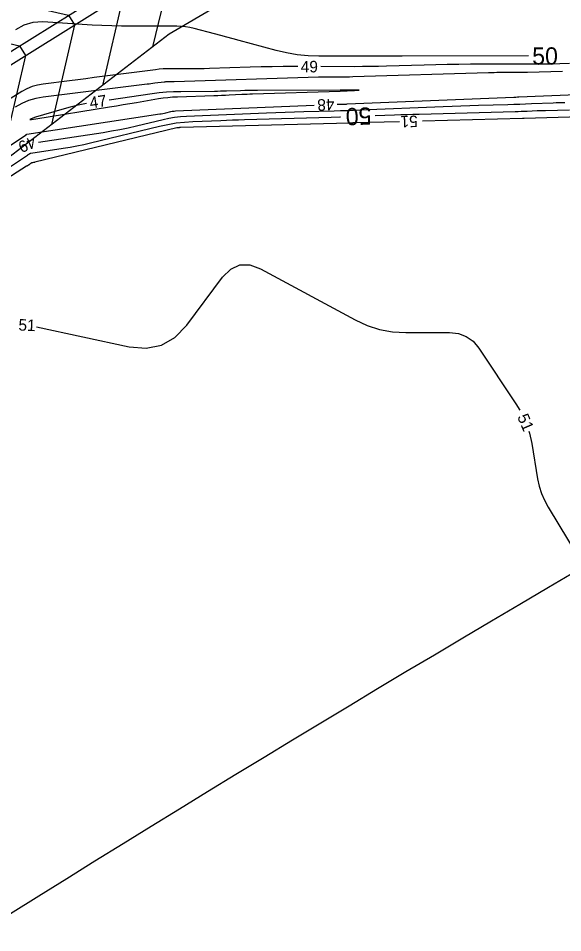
# Model space of a CAD drawing. Extents: x 2384780 to 2405861, y 547869 to 573706.
# Drawn here: x 2392801.8 to 2392896.4, y 553671.3 to 553830.1 of the extents above; entities that cross this region are included whole.
import ezdxf

# ---------------------------------------------------------------- set-up
doc = ezdxf.new("R2010")
doc.units = 0
for name, color, linetype in [('Old_Level_5', 7, 'Continuous'), ('Old_Level_60', 7, 'Continuous'), ('Old_Level_61', 7, 'Continuous'), ('Old_Level_63', 7, 'Continuous'), ('Sheet Plan CELL', 7, 'Continuous')]:
    doc.layers.add(name, color=color, linetype=linetype)

msp = doc.modelspace()

# ---------------------------------------------------------------- linework, layer by layer
at = {"layer": 'Old_Level_5'}
msp.add_arc((2394828.31077, 550434.91596), 3822, 118.42377222, 123.93929722, dxfattribs=at)
at = {"layer": 'Old_Level_60'}
for points in [[(2392850.3835, 553821.7125), (2392849.7525, 553821.7135), (2392847.84325, 553821.708), (2392845.9345, 553821.687), (2392844.02575, 553821.65025), (2392842.11725, 553821.59775), (2392835.08, 553821.375), (2392834.14575, 553821.3495), (2392833.2115, 553821.33225), (2392832.277, 553821.323), (2392831.3425, 553821.32225), (2392828.2895, 553821.33275), (2392827.636, 553821.3245), (2392826.98375, 553821.2945), (2392826.33275, 553821.243), (2392825.68325, 553821.17025), (2392816.403, 553819.975), (2392814.99275, 553819.79425), (2392813.5825, 553819.615), (2392812.172, 553819.43725), (2392810.76125, 553819.261), (2392806.15275, 553818.688), (2392805.18275, 553818.515), (2392804.24825, 553818.242), (2392803.34875, 553817.86875), (2392802.48475, 553817.3955), (2392790.23975, 553809.82325)], [(2392896.32875, 553820.88525), (2392890.26275, 553820.7045), (2392889.5935, 553820.687), (2392888.924, 553820.6745), (2392888.2545, 553820.66675), (2392887.585, 553820.664), (2392885.3975, 553820.663), (2392884.92875, 553820.661), (2392884.46025, 553820.6555), (2392883.9915, 553820.6465), (2392883.523, 553820.634), (2392859.948, 553819.91125), (2392859.3555, 553819.8955), (2392858.763, 553819.8845), (2392858.17025, 553819.87825), (2392857.5775, 553819.8765), (2392855.64125, 553819.87925), (2392855.22625, 553819.878), (2392854.8115, 553819.8735), (2392854.3965, 553819.8655), (2392853.98175, 553819.854), (2392828.92, 553819.0605), (2392828.74475, 553819.05575), (2392828.56925, 553819.0525), (2392828.394, 553819.051), (2392828.2185, 553819.05075), (2392827.64575, 553819.05275), (2392827.523, 553819.05125), (2392827.40075, 553819.0455), (2392827.2785, 553819.03575), (2392827.15675, 553819.02225), (2392825.56725, 553818.8175), (2392825.2265, 553818.77375), (2392824.886, 553818.7305), (2392824.54525, 553818.6875), (2392824.2045, 553818.645), (2392806.18825, 553816.4045), (2392804.89025, 553816.17325), (2392803.6395, 553815.808), (2392802.436, 553815.3085), (2392801.27975, 553814.675)], [(2392897.54725, 553822.2525), (2392894.23975, 553822.15375), (2392893.531, 553822.13525), (2392892.82225, 553822.122), (2392892.11325, 553822.114), (2392891.40425, 553822.111), (2392880.35175, 553822.10625), (2392878.349, 553822.098), (2392876.34675, 553822.07425), (2392874.3445, 553822.03575), (2392872.3425, 553821.982), (2392865.803, 553821.7815), (2392864.40175, 553821.744), (2392863.00025, 553821.718), (2392861.5985, 553821.703), (2392860.1965, 553821.69925), (2392854.3835, 553821.70725)], [(2392804.877, 553812.643), (2392817.707, 553814.73125), (2392818.8745, 553814.92225), (2392820.0415, 553815.11475), (2392821.2085, 553815.30925), (2392822.375, 553815.5055), (2392826.185, 553816.149), (2392827.00275, 553816.27325), (2392827.8235, 553816.37), (2392828.64675, 553816.43925), (2392829.473, 553816.481), (2392835.80475, 553816.69525), (2392836.4715, 553816.719), (2392837.13825, 553816.7445), (2392837.805, 553816.77225), (2392838.47175, 553816.802), (2392840.649, 553816.9025), (2392841.11575, 553816.923), (2392841.5825, 553816.942), (2392842.04925, 553816.95925), (2392842.516, 553816.97475), (2392857.7695, 553817.45475), (2392860.22075, 553817.543), (2392861.03725, 553817.6025), (2392860.219, 553817.63275), (2392857.76625, 553817.63425), (2392843.40725, 553817.57725), (2392842.66225, 553817.57175), (2392841.91725, 553817.56125), (2392841.1725, 553817.54575), (2392840.428, 553817.52525), (2392837.9955, 553817.44975), (2392837.47425, 553817.43525), (2392836.95275, 553817.42325), (2392836.4315, 553817.41425), (2392835.91, 553817.40825), (2392830.07125, 553817.3565), (2392828.8215, 553817.3245), (2392827.575, 553817.251), (2392826.33175, 553817.13575), (2392825.09175, 553816.979), (2392817.621, 553815.9075)], [(2392857.2375, 553815.16475), (2392857.33525, 553815.16825), (2392857.53875, 553815.17475), (2392857.74225, 553815.18075), (2392858.40725, 553815.19825), (2392858.54975, 553815.2025), (2392858.69225, 553815.207), (2392858.8345, 553815.212), (2392858.977, 553815.21775), (2392887.925, 553816.41425), (2392888.0085, 553816.4175), (2392888.09175, 553816.4205), (2392888.17525, 553816.42325), (2392888.25875, 553816.4255), (2392888.53125, 553816.433), (2392888.58975, 553816.4345), (2392888.64825, 553816.4365), (2392888.7065, 553816.4385), (2392888.765, 553816.44075), (2392898.76075, 553816.85825)], [(2392782.3995, 553796.036), (2392803.18575, 553809.8895), (2392803.1975, 553809.8975), (2392803.2095, 553809.90525), (2392803.22125, 553809.913), (2392803.23325, 553809.9205), (2392803.27225, 553809.94575), (2392803.281, 553809.9505), (2392803.28975, 553809.9545), (2392803.29925, 553809.9575), (2392803.30875, 553809.9595), (2392826.41075, 553813.485), (2392826.68175, 553813.5295), (2392826.95175, 553813.5795), (2392827.2205, 553813.6355), (2392827.48825, 553813.69725), (2392828.3605, 553813.90825), (2392828.54825, 553813.94875), (2392828.737, 553813.98), (2392828.92725, 553814.002), (2392829.11875, 553814.0145), (2392853.241, 553815.00225)], [(2392813.666, 553815.311), (2392812.25725, 553815.0275), (2392810.83125, 553814.6845), (2392809.417, 553814.288), (2392804.81675, 553812.905), (2392804.081, 553812.66625), (2392803.846, 553812.54325), (2392804.11125, 553812.53525), (2392804.877, 553812.643)], [(2392805.341, 553808.57525), (2392816.6035, 553810.294), (2392818.048, 553810.53025), (2392819.48625, 553810.7975), (2392820.91875, 553811.0955), (2392822.34475, 553811.4245), (2392826.994, 553812.549), (2392827.9935, 553812.76525), (2392829.00025, 553812.9315), (2392830.014, 553813.04825), (2392831.0345, 553813.115), (2392844.968, 553813.6855), (2392846.58125, 553813.74875), (2392848.19475, 553813.806), (2392849.8085, 553813.85775), (2392851.4225, 553813.9035), (2392856.69475, 553814.044), (2392857.8245, 553814.07625), (2392858.954, 553814.1125), (2392860.0835, 553814.153), (2392861.21275, 553814.1975), (2392875.646, 553814.79425), (2392877.17725, 553814.8545), (2392878.70875, 553814.9095), (2392880.24025, 553814.95875), (2392881.772, 553815.00225), (2392886.87475, 553815.13825), (2392887.89775, 553815.1675), (2392888.92075, 553815.2005), (2392889.9435, 553815.2375), (2392890.966, 553815.27825), (2392894.72, 553815.435), (2392895.22875, 553815.45525), (2392895.73775, 553815.4735), (2392896.247, 553815.49), (2392896.756, 553815.5045)], [(2392899.524, 553812.97725), (2392889.68675, 553812.715), (2392889.6615, 553812.7145), (2392889.636, 553812.7135), (2392889.6105, 553812.71275), (2392889.585, 553812.71175), (2392889.502, 553812.70825), (2392889.48425, 553812.7075), (2392889.4665, 553812.70675), (2392889.44875, 553812.70625), (2392889.431, 553812.70575), (2392872.0705, 553812.243)], [(2392868.072, 553812.1365), (2392860.08025, 553811.9235), (2392860.01075, 553811.9215), (2392859.94125, 553811.91925), (2392859.87175, 553811.91675), (2392859.8025, 553811.914), (2392859.5755, 553811.90475), (2392859.527, 553811.90275), (2392859.47825, 553811.901), (2392859.42975, 553811.8995), (2392859.381, 553811.898), (2392830.03975, 553811.1165), (2392829.97625, 553811.11475), (2392829.91275, 553811.11275), (2392829.8495, 553811.1105), (2392829.786, 553811.108), (2392829.579, 553811.0995), (2392829.53475, 553811.0965), (2392829.49075, 553811.0915), (2392829.44725, 553811.08425), (2392829.40375, 553811.075), (2392804.69075, 553805.0965), (2392804.639, 553805.0845), (2392804.587, 553805.07375), (2392804.535, 553805.064), (2392804.4825, 553805.0555), (2392804.31125, 553805.02925), (2392804.27525, 553805.02175), (2392804.2405, 553805.01075), (2392804.20725, 553804.99625), (2392804.17525, 553804.978), (2392803.82125, 553804.75125), (2392803.76725, 553804.7165), (2392803.7135, 553804.6815), (2392803.66, 553804.64625), (2392803.6065, 553804.611), (2392803.43225, 553804.49475), (2392803.395, 553804.47), (2392803.3575, 553804.44525), (2392803.31975, 553804.42075), (2392803.282, 553804.3965), (2392778.693, 553788.604)], [(2392804.99025, 553776.54775), (2392821.07875, 553773.06575), (2392824.03625, 553772.79525), (2392826.69325, 553773.32925), (2392829.05, 553774.668), (2392831.106, 553776.811), (2392837.33175, 553785.12575), (2392838.74425, 553786.553), (2392840.31325, 553787.2715), (2392842.03875, 553787.281), (2392843.921, 553786.5815), (2392860.352, 553777.749), (2392862.44, 553776.78325), (2392864.5975, 553776.09325), (2392866.8245, 553775.67925), (2392869.121, 553775.5415), (2392876.73625, 553775.5415), (2392878.2775, 553775.37175), (2392879.63725, 553774.863), (2392880.81575, 553774.015), (2392881.813, 553772.8275), (2392888.27375, 553763.157), (2392888.933, 553762.0505)], [(2392890.5065, 553758.38475), (2392890.60525, 553758.09125), (2392891.01225, 553756.25575), (2392892.04025, 553750.14025), (2392892.319, 553748.85125), (2392892.7145, 553747.606), (2392893.227, 553746.40375), (2392893.85625, 553745.245), (2392907.82625, 553722.14775)]]:
    msp.add_lwpolyline(points, dxfattribs=at)
at = {"layer": 'Old_Level_61'}
for points in [[(2392890.4575, 553823.556), (2392868.53075, 553823.54675), (2392868.3815, 553823.546), (2392868.23225, 553823.54425), (2392868.08325, 553823.5415), (2392867.934, 553823.5375), (2392867.44675, 553823.5225), (2392867.34225, 553823.51975), (2392867.238, 553823.51775), (2392867.1335, 553823.51675), (2392867.029, 553823.5165), (2392854.0515, 553823.534), (2392852.166, 553823.59725), (2392850.29675, 553823.782), (2392848.4435, 553824.0885), (2392846.60625, 553824.5165), (2392840.218, 553826.2235), (2392839.144, 553826.5105), (2392838.06975, 553826.7975), (2392836.99575, 553827.0845), (2392835.9215, 553827.3715), (2392832.41275, 553828.30925), (2392831.65775, 553828.485), (2392830.896, 553828.6105), (2392830.1275, 553828.686), (2392829.3525, 553828.711), (2392821.4495, 553828.711), (2392819.75625, 553828.7245), (2392818.064, 553828.7645), (2392816.37275, 553828.83125), (2392814.682, 553828.925), (2392806.11675, 553829.467), (2392804.367, 553829.38925), (2392802.78875, 553828.9235), (2392801.382, 553828.07)], [(2392798.33225, 553802.94875), (2392803.43375, 553806.34875), (2392803.4895, 553806.38575), (2392803.5455, 553806.4225), (2392803.60175, 553806.45925), (2392803.65825, 553806.4955), (2392803.8425, 553806.6135), (2392803.883, 553806.6365), (2392803.925, 553806.655), (2392803.96875, 553806.669), (2392804.01425, 553806.67825), (2392809.6345, 553807.536), (2392810.83625, 553807.73275), (2392812.033, 553807.955), (2392813.2245, 553808.203), (2392814.41125, 553808.4765), (2392826.37375, 553811.3705), (2392827.811, 553811.68125), (2392829.25825, 553811.92025), (2392830.7155, 553812.088), (2392832.18275, 553812.184), (2392836.9925, 553812.381), (2392838.023, 553812.42125), (2392839.054, 553812.458), (2392840.08475, 553812.491), (2392841.11575, 553812.52025), (2392856.18225, 553812.9215), (2392857.69925, 553812.96475), (2392857.813, 553812.9685)], [(2392863.80875, 553813.19225), (2392867.202, 553813.3325), (2392868.2635, 553813.3745), (2392869.325, 553813.4125), (2392870.38675, 553813.4465), (2392871.44875, 553813.47675), (2392888.14525, 553813.92175), (2392888.6695, 553813.93675), (2392889.1935, 553813.95375), (2392889.71775, 553813.97275), (2392890.24175, 553813.9935), (2392891.95325, 553814.065), (2392892.32, 553814.0795), (2392892.687, 553814.09275), (2392893.05375, 553814.10475), (2392893.42075, 553814.11525), (2392897.59425, 553814.2265)]]:
    msp.add_lwpolyline(points, dxfattribs=at)
at = {"layer": 'Old_Level_63'}
msp.add_arc((2394828.31077, 550434.91596), 3982, 118.79726944, 123.93929722, dxfattribs=at)
at = {"layer": 'Sheet Plan CELL'}
for points in [[(2393008.398, 553927.17025), (2392961.427, 553902.4275), (2392917.51975, 553878.505), (2392871.181, 553852.58075), (2392828.0225, 553827.3345), (2392788.076, 553796.64125), (2392737.2995, 553772.17825), (2392695.18775, 553745.21125), (2392653.36, 553717.816), (2392609.89525, 553687.7595), (2392569.78325, 553657.869), (2392527.365, 553625.7965), (2392487.79375, 553595.2155), (2392448.41025, 553564.38), (2392409.161, 553533.36375)], [(2392399.88375, 553545.903), (2392439.06575, 553577.01), (2392478.7045, 553607.50025), (2392518.175, 553638.21775), (2392560.9795, 553670.484), (2392601.23525, 553700.1685), (2392644.36625, 553731.39125), (2392686.40225, 553758.4725), (2392731.9095, 553780.314), (2392779.46625, 553811.242), (2392821.895, 553837.72625), (2392864.53775, 553863.847), (2392910.385, 553891.363), (2392954.08625, 553915.6555)], [(2392401.07325, 553544.29525), (2392440.25525, 553575.40225), (2392479.894, 553605.8925), (2392519.36475, 553636.60975), (2392562.12425, 553668.84375), (2392602.38, 553698.52825), (2392645.471, 553729.72375), (2392687.507, 553756.805), (2392733.0145, 553778.646), (2392780.48225, 553809.51925), (2392822.91075, 553836.0035), (2392865.55375, 553862.124), (2392911.35525, 553889.61425), (2392955.05675, 553913.9065)], [(2392809.52225, 553845.54175), (2392827.573, 553841.20425), (2392827.573, 553841.20425), (2392827.573, 553841.20425), (2392828.62075, 553839.494), (2392825.17275, 553825.145)], [(2392800.968, 553840.13175), (2392819.0475, 553835.94875), (2392819.0475, 553835.94875), (2392819.0475, 553835.94875), (2392820.10925, 553834.2475), (2392816.453, 553818.445)], [(2392792.55275, 553834.80975), (2392810.55125, 553830.6455), (2392810.55125, 553830.6455), (2392810.55125, 553830.6455), (2392811.61325, 553828.944), (2392807.6125, 553811.65225)], [(2392784.13775, 553829.48775), (2392802.055, 553825.342), (2392802.055, 553825.342), (2392802.055, 553825.342), (2392803.117, 553823.64075), (2392798.7715, 553804.85925)]]:
    msp.add_lwpolyline(points, dxfattribs=at)

# ---------------------------------------------------------------- texts
at = {"layer": 'Old_Level_60'}
for s, rotation, p in [('49', 359.9227583, (2392850.902, 553820.71175)), ('47', 8.5782222, (2392814.3735, 553814.421)), ('48', 182.3313583, (2392856.701, 553816.14425)), ('51', 181.5266722, (2392871.178, 553813.2195)), ('49', 202.6657278, (2392804.37875, 553809.6705)), ('51', 357.5223639, (2392801.83875, 553775.895)), ('51', 293.2320917, (2392888.4585, 553760.91))]:
    msp.add_text(s, height=2, rotation=rotation, dxfattribs=at).set_placement(p)
at = {"layer": 'Old_Level_61'}
for rotation, p in [(0.0242333, (2392891.096, 553822.05625)), (182.1376111, (2392863.1155, 553814.658))]:
    msp.add_text('50', height=3, rotation=rotation, dxfattribs=at).set_placement(p)

doc.saveas('drawing.dxf')
